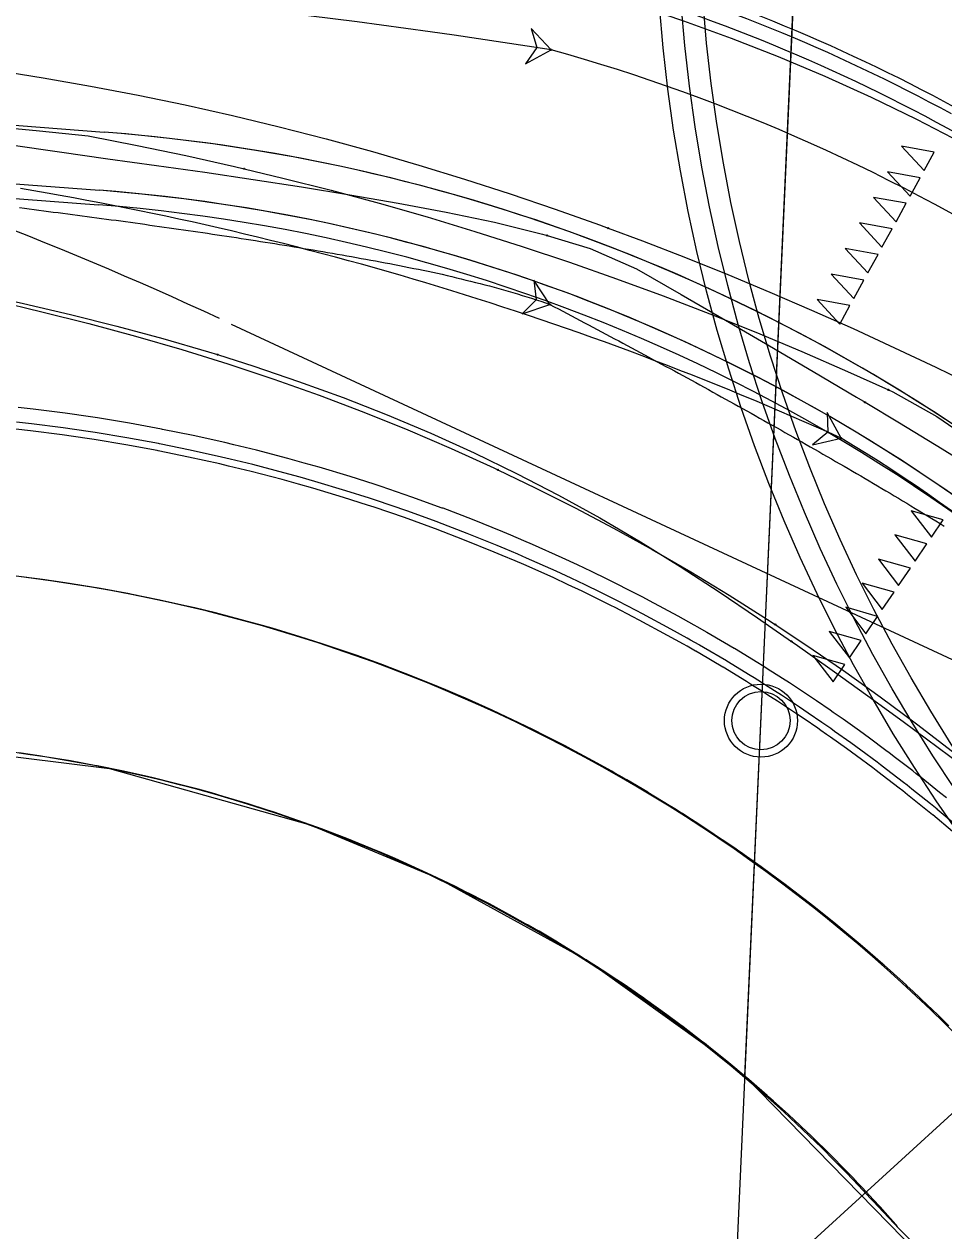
# Model space of a CAD drawing. Extents: x -70 to 701944, y -4 to 666871.
# Drawn here: x 668034.5 to 668097.5, y 656434.2 to 656516.9 of the extents above; entities that cross this region are included whole.
import ezdxf

# ---------------------------------------------------------------- set-up
doc = ezdxf.new("R2010")
doc.units = 0
for name, color, linetype in [('R_Detour', 7, 'Continuous'), ('R_Draft', 7, 'Continuous'), ('R_No Plot', 7, 'Continuous'), ('R_Proposed Road', 7, 'Continuous'), ('R_Striping', 7, 'Continuous'), ('R_Water', 7, 'Continuous'), ('T_Indications', 7, 'Continuous'), ('T_Vehicle Path Lt Major', 7, 'Continuous'), ('T_Vehicle Path Rt', 7, 'Continuous')]:
    doc.layers.add(name, color=color, linetype=linetype)

msp = doc.modelspace()

# ---------------------------------------------------------------- linework, layer by layer
at = {"layer": 'R_Detour'}
msp.add_line((668083.14, 656428.984), (668087.77, 656531.461), dxfattribs=at)
at = {"layer": 'R_Draft'}
for p, q in [((668048.66, 656496.317), (668125.346, 656460.607)), ((668085.114, 656430.38), (668136.034, 656476.902))]:
    msp.add_line(p, q, dxfattribs=at)
msp.add_arc((667942.311, 656270.064), 250, 65.03012, 82.41302, dxfattribs=at)
at = {"layer": 'R_No Plot'}
for points in [[(667967.888, 656470.31), (668025.195, 656467.72), (668040.309, 656465.856), (668054.071, 656461.988), (668062.767, 656458.358), (668073.057, 656452.679), (668081.865, 656446.384), (668083.852, 656444.75), (668087.77, 656531.461), (667970.889, 656536.742)], [(668087.77, 656531.461), (668190.665, 656526.812), (668101.576, 656426.615), (668083.852, 656444.75)]]:
    msp.add_lwpolyline(points, close=True, dxfattribs=at)
for centre, radius in [((668190.665, 656526.816), 113), ((668190.665, 656526.816), 111.5), ((668190.665, 656526.816), 110), ((668084.954, 656469.129), 2.5)]:
    msp.add_circle(centre, radius, dxfattribs=at)
at = {"layer": 'R_Proposed Road'}
for points in [[(668097.662, 656463.832), (668097.2, 656464.209), (668095.93, 656465.227), (668095.593, 656465.493), (668095.35, 656465.683), (668094.173, 656466.591), (668093.747, 656466.913), (668093.513, 656467.089), (668092.391, 656467.922), (668091.697, 656468.426), (668090.585, 656469.22), (668090.312, 656469.411), (668089.906, 656469.694), (668089.695, 656469.841), (668088.755, 656470.484), (668088.147, 656470.893), (668086.902, 656471.715), (668086.425, 656472.024), (668085.742, 656472.461), (668085.524, 656472.599), (668085.285, 656472.75), (668085.028, 656472.911), (668084.745, 656473.088), (668083.131, 656474.073), (668083.109, 656474.086), (668081.524, 656475.021), (668081.244, 656475.182), (668081.213, 656475.2), (668080.629, 656475.534), (668080.384, 656475.673), (668079.275, 656476.291), (668077.318, 656477.347), (668076.86, 656477.587), (668075.637, 656478.216), (668075.341, 656478.366), (668074.42, 656478.825), (668073.345, 656479.349), (668072.381, 656479.808), (668071.333, 656480.295), (668069.303, 656481.204), (668068.699, 656481.465), (668067.814, 656481.842), (668067.256, 656482.075), (668065.194, 656482.909), (668063.167, 656483.686), (668063.117, 656483.704), (668061.026, 656484.461), (668058.921, 656485.18), (668058.447, 656485.336), (668056.803, 656485.86), (668054.673, 656486.501), (668053.664, 656486.79), (668052.532, 656487.102), (668050.38, 656487.664), (668048.824, 656488.045), (668048.218, 656488.187), (668046.047, 656488.669), (668043.937, 656489.099), (668043.868, 656489.112), (668041.68, 656489.515), (668039.486, 656489.877), (668039.01, 656489.95), (668037.285, 656490.199), (668035.079, 656490.48), (668034.053, 656490.597)], [(668098.404, 656461.898), (668097.034, 656463.04), (668097.021, 656463.051), (668096.563, 656463.425), (668095.304, 656464.435), (668094.969, 656464.699), (668094.728, 656464.887), (668093.561, 656465.787), (668093.139, 656466.107), (668092.907, 656466.281), (668091.794, 656467.107), (668091.106, 656467.607), (668090.003, 656468.394), (668089.732, 656468.584), (668089.33, 656468.865), (668089.12, 656469.01), (668088.188, 656469.648), (668087.586, 656470.054), (668086.351, 656470.869), (668085.878, 656471.175), (668085.201, 656471.609), (668084.985, 656471.745), (668084.748, 656471.895), (668084.492, 656472.055), (668084.211, 656472.23), (668082.611, 656473.207), (668082.59, 656473.22), (668081.017, 656474.147), (668080.74, 656474.307), (668080.71, 656474.324), (668080.13, 656474.655), (668079.887, 656474.793), (668078.788, 656475.407), (668076.846, 656476.453), (668076.393, 656476.691), (668075.18, 656477.316), (668074.886, 656477.464), (668073.974, 656477.919), (668072.908, 656478.439), (668071.951, 656478.894), (668070.911, 656479.377), (668068.898, 656480.278), (668068.3, 656480.538), (668067.422, 656480.911), (668066.869, 656481.142), (668064.824, 656481.969), (668062.814, 656482.739), (668062.765, 656482.758), (668060.691, 656483.509), (668058.603, 656484.221), (668058.134, 656484.376), (668056.503, 656484.895), (668054.391, 656485.531), (668053.39, 656485.817), (668052.268, 656486.127), (668050.134, 656486.685), (668048.591, 656487.062), (668047.99, 656487.203), (668045.837, 656487.682), (668043.744, 656488.107), (668043.676, 656488.121), (668041.506, 656488.52), (668039.33, 656488.879), (668038.859, 656488.951), (668037.148, 656489.198), (668034.96, 656489.477), (668033.943, 656489.593)], [(668098.088, 656461.524), (668096.723, 656462.661), (668096.71, 656462.672), (668096.254, 656463.045), (668095, 656464.051), (668094.666, 656464.313), (668094.427, 656464.501), (668093.264, 656465.397), (668092.844, 656465.716), (668092.613, 656465.89), (668091.504, 656466.712), (668090.819, 656467.21), (668089.721, 656467.994), (668089.451, 656468.183), (668089.051, 656468.462), (668088.841, 656468.607), (668087.914, 656469.242), (668087.313, 656469.646), (668086.084, 656470.458), (668085.613, 656470.763), (668084.938, 656471.195), (668084.723, 656471.331), (668084.487, 656471.48), (668084.232, 656471.64), (668083.953, 656471.814), (668082.359, 656472.787), (668082.338, 656472.8), (668080.772, 656473.723), (668080.496, 656473.882), (668080.465, 656473.9), (668079.888, 656474.229), (668079.646, 656474.367), (668078.551, 656474.977), (668076.618, 656476.02), (668076.166, 656476.257), (668074.958, 656476.879), (668074.666, 656477.027), (668073.757, 656477.48), (668072.695, 656477.997), (668071.743, 656478.45), (668070.707, 656478.931), (668068.702, 656479.829), (668068.106, 656480.087), (668067.232, 656480.459), (668066.681, 656480.69), (668064.645, 656481.513), (668062.642, 656482.28), (668062.593, 656482.298), (668060.528, 656483.046), (668058.449, 656483.756), (668057.982, 656483.91), (668056.358, 656484.428), (668054.255, 656485.06), (668053.257, 656485.346), (668052.14, 656485.655), (668050.015, 656486.21), (668048.478, 656486.585), (668047.879, 656486.726), (668045.735, 656487.202), (668043.651, 656487.626), (668043.583, 656487.639), (668041.422, 656488.037), (668039.255, 656488.395), (668038.785, 656488.467), (668037.082, 656488.713), (668034.903, 656488.99), (668033.889, 656489.106)], [(668097.838, 656448.209), (668097.125, 656448.908), (668096.642, 656449.373), (668096.393, 656449.611), (668095.363, 656450.579), (668094.981, 656450.932), (668094.923, 656450.985), (668093.813, 656451.99), (668093.428, 656452.333), (668093.366, 656452.388), (668093.307, 656452.439), (668091.908, 656453.652), (668091.626, 656453.891), (668090.377, 656454.934), (668090.364, 656454.944), (668089.946, 656455.285), (668088.797, 656456.207), (668088.491, 656456.447), (668088.272, 656456.619), (668087.207, 656457.441), (668086.822, 656457.733), (668086.61, 656457.892), (668085.594, 656458.645), (668084.966, 656459.102), (668083.96, 656459.82), (668083.713, 656459.993), (668083.346, 656460.249), (668083.154, 656460.382), (668082.304, 656460.964), (668081.754, 656461.334), (668080.627, 656462.078), (668080.196, 656462.358), (668079.577, 656462.753), (668079.38, 656462.878), (668079.164, 656463.014), (668078.931, 656463.161), (668078.675, 656463.32), (668077.214, 656464.212), (668077.195, 656464.224), (668075.76, 656465.069), (668075.507, 656465.216), (668075.479, 656465.232), (668074.95, 656465.534), (668074.728, 656465.659), (668073.725, 656466.219), (668071.953, 656467.174), (668071.54, 656467.391), (668070.432, 656467.961), (668070.164, 656468.097), (668069.332, 656468.512), (668068.359, 656468.986), (668067.486, 656469.401), (668066.537, 656469.842), (668064.7, 656470.665), (668064.154, 656470.902), (668063.353, 656471.242), (668062.848, 656471.453), (668060.982, 656472.208), (668059.147, 656472.911), (668059.103, 656472.928), (668057.21, 656473.613), (668055.305, 656474.263), (668054.877, 656474.404), (668053.389, 656474.878), (668051.461, 656475.458), (668050.548, 656475.72), (668049.524, 656476.003), (668047.576, 656476.511), (668046.168, 656476.856), (668045.62, 656476.984), (668043.655, 656477.421), (668041.745, 656477.809), (668041.683, 656477.822), (668039.703, 656478.186), (668037.717, 656478.514), (668037.287, 656478.58), (668035.726, 656478.805), (668033.729, 656479.059)], [(668094.314, 656434.452), (668094.034, 656434.771), (668093.818, 656435.015), (668093.122, 656435.791), (668092.654, 656436.304), (668091.907, 656437.107), (668091.602, 656437.431), (668091.241, 656437.808), (668090.667, 656438.402), (668089.801, 656439.278), (668089.712, 656439.367), (668089.404, 656439.673), (668088.769, 656440.295), (668088.339, 656440.709), (668088.118, 656440.921), (668087.201, 656441.783), (668086.86, 656442.098), (668086.808, 656442.145), (668085.82, 656443.04), (668085.477, 656443.345), (668085.422, 656443.393), (668085.369, 656443.44), (668084.124, 656444.52), (668083.873, 656444.733), (668082.76, 656445.661), (668082.749, 656445.67), (668082.377, 656445.974), (668081.354, 656446.794), (668081.082, 656447.008), (668080.886, 656447.162), (668079.938, 656447.893), (668079.595, 656448.153), (668079.406, 656448.294), (668078.502, 656448.965), (668077.943, 656449.372), (668077.047, 656450.011), (668076.827, 656450.166), (668076.5, 656450.394), (668076.329, 656450.512), (668075.572, 656451.03), (668075.083, 656451.36), (668074.079, 656452.022), (668073.695, 656452.271), (668073.144, 656452.623), (668072.969, 656452.734), (668072.776, 656452.856), (668072.569, 656452.986), (668072.341, 656453.128), (668071.04, 656453.922), (668071.023, 656453.932), (668069.745, 656454.686), (668069.52, 656454.816), (668069.495, 656454.83), (668069.025, 656455.099), (668068.827, 656455.211), (668067.934, 656455.709), (668066.356, 656456.56), (668065.988, 656456.753), (668065.002, 656457.26), (668064.763, 656457.381), (668064.022, 656457.751), (668063.155, 656458.173), (668062.378, 656458.543), (668061.533, 656458.935), (668059.898, 656459.668), (668059.411, 656459.879), (668058.698, 656460.182), (668058.249, 656460.37), (668056.587, 656461.041), (668054.953, 656461.668), (668054.914, 656461.682), (668053.228, 656462.293), (668051.532, 656462.872), (668051.151, 656462.997), (668049.826, 656463.42), (668048.11, 656463.936), (668047.296, 656464.169), (668046.384, 656464.421), (668044.65, 656464.874), (668043.396, 656465.18), (668042.908, 656465.295), (668041.159, 656465.684), (668039.458, 656466.029), (668039.402, 656466.04), (668037.64, 656466.365), (668035.872, 656466.656), (668035.489, 656466.715), (668034.098, 656466.916)], [(668092.471, 656436.375), (668092.632, 656436.197), (668094.426, 656434.294), (668094.767, 656433.941), (668095.215, 656433.489)]]:
    msp.add_lwpolyline(points, dxfattribs=at)
for radius, start in [(121, 61.40521), (121.5, 61.40521), (120, 60.43435)]:
    msp.add_arc((668040.097, 656404.484), radius, start, 87.41302, dxfattribs=at)
at = {"layer": 'R_Striping'}
for p, q in [((667982.956, 656513.858), (668039.938, 656509.474)), ((667941.301, 656513.053), (668039.629, 656505.488))]:
    msp.add_line(p, q, dxfattribs=at)
for points in [[(668094.585, 656508.511), (668096.132, 656506.841), (668096.825, 656508.103)], [(668093.622, 656506.758), (668095.17, 656505.088), (668095.862, 656506.35)], [(668092.66, 656505.004), (668094.208, 656503.334), (668094.9, 656504.597)], [(668091.698, 656503.251), (668093.245, 656501.581), (668093.938, 656502.843)], [(668090.736, 656501.498), (668092.283, 656499.827), (668092.976, 656501.09)], [(668089.774, 656499.744), (668091.321, 656498.074), (668092.014, 656499.336)], [(668088.812, 656497.991), (668090.359, 656496.321), (668091.052, 656497.583)], [(668095.252, 656483.517), (668096.635, 656481.708), (668097.444, 656482.899)], [(668094.129, 656481.862), (668095.512, 656480.053), (668096.32, 656481.245)], [(668093.006, 656480.207), (668094.388, 656478.398), (668095.197, 656479.59)], [(668091.882, 656478.553), (668093.265, 656476.744), (668094.074, 656477.935)], [(668090.759, 656476.898), (668092.142, 656475.089), (668092.95, 656476.28)], [(668089.636, 656475.243), (668091.018, 656473.434), (668091.827, 656474.626)], [(668088.512, 656473.589), (668089.895, 656471.78), (668090.704, 656472.971)]]:
    msp.add_lwpolyline(points, close=True, dxfattribs=at)
for centre, radius, start in [((668030.578, 656387.833), 122, 40.96363), ((668030.578, 656387.833), 122, 50.64039), ((668030.576, 656387.835), 118, 40.96286), ((668030.576, 656387.835), 118, 50.63907)]:
    msp.add_arc(centre, radius, start, 85.60006, dxfattribs=at)
at = {"layer": 'R_Water'}
msp.add_circle((668084.954, 656469.129), 2, dxfattribs=at)
at = {"layer": 'T_Indications'}
for radius in [109.5, 97.5]:
    msp.add_arc((668020.752, 656370.322), radius, 42.64581, 87.41302, dxfattribs=at)
at = {"layer": 'T_Vehicle Path Lt Major'}
for points in [[(668077.018, 656517.99), (668079.649, 656517.107), (668082.91, 656515.927), (668086.14, 656514.662), (668089.336, 656513.312), (668092.496, 656511.88), (668095.617, 656510.365), (668098.697, 656508.77), (668101.735, 656507.094), (668104.728, 656505.34), (668107.674, 656503.507), (668110.583, 656501.631), (668111.179, 656501.306)], [(668017.01, 656515.586), (668019.341, 656515.357), (668022.65, 656515.002), (668025.937, 656514.614), (668029.219, 656514.186), (668032.495, 656513.715), (668035.763, 656513.198), (668039.023, 656512.631), (668042.272, 656512.012), (668045.51, 656511.34), (668048.736, 656510.614), (668051.95, 656509.838), (668055.151, 656509.011), (668058.338, 656508.136), (668061.502, 656507.215), (668064.643, 656506.249), (668067.76, 656505.24), (668070.856, 656504.189), (668073.89, 656503.111), (668074.482, 656502.895)], [(668004.366, 656512.259), (668005.372, 656512.187), (668008.724, 656511.942), (668012.076, 656511.688), (668015.427, 656511.425), (668018.778, 656511.15), (668022.125, 656510.834), (668025.471, 656510.497), (668028.819, 656510.195), (668032.166, 656509.885), (668035.512, 656509.566), (668038.859, 656509.21), (668042.209, 656508.564), (668045.549, 656507.868), (668048.879, 656507.123), (668049.544, 656506.969)], [(668049.544, 656506.969), (668052.198, 656506.33), (668055.505, 656505.488), (668058.799, 656504.597), (668062.08, 656503.658), (668065.347, 656502.671), (668068.598, 656501.637), (668071.835, 656500.554), (668075.055, 656499.424), (668078.258, 656498.247), (668081.443, 656497.023), (668084.61, 656495.752), (668087.758, 656494.435), (668090.887, 656493.072), (668093.685, 656491.806)], [(668003.829, 656502.914), (668004.823, 656502.791), (668008.136, 656502.363), (668011.444, 656501.904), (668014.748, 656501.413), (668018.047, 656500.89), (668021.339, 656500.333), (668024.625, 656499.741), (668027.9, 656499.113), (668031.166, 656498.447), (668034.42, 656497.736), (668037.653, 656496.977), (668040.817, 656496.179), (668043.963, 656495.324), (668047.089, 656494.409), (668047.711, 656494.219)], [(668074.482, 656502.895), (668076.843, 656502.015), (668079.773, 656500.883), (668082.681, 656499.715), (668085.565, 656498.513), (668088.427, 656497.276), (668091.266, 656496.006), (668094.101, 656494.698), (668096.931, 656493.359), (668099.751, 656491.993), (668102.564, 656490.604), (668105.375, 656489.193), (668105.949, 656488.902)], [(668047.711, 656494.219), (668050.193, 656493.431), (668053.272, 656492.387), (668056.324, 656491.273), (668059.347, 656490.087), (668062.336, 656488.828), (668065.291, 656487.493), (668068.206, 656486.081), (668071.08, 656484.591), (668073.91, 656483.022), (668076.694, 656481.378), (668079.41, 656479.688), (668082.084, 656477.951), (668084.717, 656476.179), (668087.051, 656474.564)], [(668093.685, 656491.806), (668093.995, 656491.663), (668097.017, 656489.984), (668099.918, 656487.993), (668102.75, 656485.905), (668105.509, 656483.722), (668108.193, 656481.446), (668110.798, 656479.08), (668113.321, 656476.627), (668115.758, 656474.089), (668118.109, 656471.47), (668120.368, 656468.772), (668122.547, 656466.01), (668124.632, 656463.178), (668126.622, 656460.278), (668128.513, 656457.312), (668130.627, 656454.751), (668133.035, 656452.399), (668135.814, 656450.535), (668138.62, 656448.928), (668141.467, 656447.382), (668142.617, 656446.782)], [(668087.051, 656474.564), (668087.309, 656474.384), (668089.827, 656472.599), (668092.272, 656470.836), (668094.695, 656469.064), (668097.1, 656467.289), (668099.49, 656465.514), (668101.866, 656463.738), (668104.234, 656461.967), (668106.597, 656460.206), (668108.954, 656458.454), (668111.302, 656456.703), (668113.647, 656454.954), (668115.986, 656453.209), (668118.404, 656451.406), (668120.837, 656449.591), (668123.283, 656447.766), (668125.524, 656445.642), (668127.7, 656443.241), (668130.307, 656440.978), (668132.963, 656438.774), (668134.039, 656437.909)]]:
    msp.add_lwpolyline(points, dxfattribs=at)
for points in [[(668070.583, 656515.122), (668069.203, 656516.569), (668069.595, 656515.276), (668068.829, 656514.163)], [(668090.44, 656488.496), (668089.496, 656490.259), (668089.529, 656488.908), (668088.493, 656488.04)]]:
    msp.add_lwpolyline(points, close=True, dxfattribs=at)
for centre in [(668070.583, 656515.122), (668070.583, 656515.122), (668049.544, 656506.969), (668049.544, 656506.969), (668074.482, 656502.895), (668074.482, 656502.895), (668047.711, 656494.219), (668047.711, 656494.219), (668093.685, 656491.806), (668093.685, 656491.806), (668090.44, 656488.496), (668090.44, 656488.496), (668087.051, 656474.564), (668087.051, 656474.564)]:
    msp.add_circle(centre, 0.0417, dxfattribs=at)
for centre, radius, start, end in [((667982.961, 655951.57), 570.323, 81.16224, 86.55849), ((668036.087, 656391.687), 128.164, 57.46639, 74.38586), ((667996.488, 656280.704), 228.045, 65.67, 80.47756), ((668039.932, 656403.698), 98.7, 40.5087, 59.22048)]:
    msp.add_arc(centre, radius, start, end, dxfattribs=at)
at = {"layer": 'T_Vehicle Path Rt'}
msp.add_line((667982.572, 656508.873), (668039.554, 656504.488), dxfattribs=at)
for points in [[(668032.891, 656508.689), (668033.557, 656508.596), (668036.883, 656508.119), (668040.205, 656507.642), (668043.524, 656507.187), (668046.84, 656506.721), (668050.156, 656506.231), (668053.469, 656505.721), (668056.78, 656505.181), (668060.088, 656504.601), (668063.392, 656503.98), (668066.691, 656503.298), (668069.978, 656502.476), (668070.306, 656502.388)], [(668034.153, 656504.312), (668034.483, 656504.267), (668034.814, 656504.222), (668035.144, 656504.177), (668035.474, 656504.132), (668035.804, 656504.088), (668036.135, 656504.043), (668036.465, 656503.999), (668036.796, 656503.955), (668037.126, 656503.911), (668037.456, 656503.867), (668037.787, 656503.823), (668038.117, 656503.78), (668038.448, 656503.737), (668038.778, 656503.694), (668039.109, 656503.65), (668039.439, 656503.606), (668039.77, 656503.562), (668040.1, 656503.518), (668040.431, 656503.473), (668040.761, 656503.429), (668041.091, 656503.384), (668041.421, 656503.338), (668041.752, 656503.293), (668042.082, 656503.247), (668042.412, 656503.201), (668042.742, 656503.155), (668043.072, 656503.108), (668043.402, 656503.062), (668043.732, 656503.015), (668044.062, 656502.968), (668044.392, 656502.921), (668044.722, 656502.874), (668045.052, 656502.826), (668045.382, 656502.779), (668045.712, 656502.731), (668046.042, 656502.683), (668046.372, 656502.635), (668046.701, 656502.587), (668047.031, 656502.538), (668047.361, 656502.489), (668047.691, 656502.44), (668048.02, 656502.391), (668048.35, 656502.341), (668048.68, 656502.291), (668049.009, 656502.241), (668049.339, 656502.191), (668049.668, 656502.14), (668049.998, 656502.09), (668050.327, 656502.039), (668050.656, 656501.987), (668050.985, 656501.935), (668051.315, 656501.883), (668051.644, 656501.83), (668051.973, 656501.777), (668052.302, 656501.724), (668052.631, 656501.671), (668052.96, 656501.617), (668053.289, 656501.562), (668053.618, 656501.507), (668053.946, 656501.452), (668054.275, 656501.397), (668054.604, 656501.341), (668054.932, 656501.285), (668055.261, 656501.228), (668055.589, 656501.172), (668055.918, 656501.114), (668056.246, 656501.056), (668056.574, 656500.998), (668056.902, 656500.94), (668057.23, 656500.881), (668057.558, 656500.822), (668057.886, 656500.763), (668058.214, 656500.702), (668058.542, 656500.642), (668058.87, 656500.581), (668059.198, 656500.52), (668059.525, 656500.459), (668059.853, 656500.397), (668060.18, 656500.333), (668060.507, 656500.269), (668060.834, 656500.204), (668061.16, 656500.136), (668061.487, 656500.071), (668061.814, 656500.004), (668062.14, 656499.937), (668062.467, 656499.87), (668062.793, 656499.799), (668063.118, 656499.727), (668063.443, 656499.653), (668063.767, 656499.576), (668064.091, 656499.496), (668064.415, 656499.416), (668064.738, 656499.336), (668065.061, 656499.255), (668065.385, 656499.174), (668065.708, 656499.093), (668066.031, 656499.01), (668066.354, 656498.927), (668066.676, 656498.841), (668066.998, 656498.754), (668067.318, 656498.664), (668067.639, 656498.572), (668067.959, 656498.478), (668068.278, 656498.382), (668068.597, 656498.284), (668068.915, 656498.185), (668069.232, 656498.083), (668069.549, 656497.981), (668069.866, 656497.876), (668070.182, 656497.769), (668070.497, 656497.662)], [(668070.306, 656502.388), (668073.245, 656501.508), (668076.426, 656500.109), (668079.496, 656498.337), (668082.535, 656496.577), (668085.547, 656494.824), (668088.533, 656493.069), (668091.497, 656491.305), (668092.087, 656490.952)], [(668031.825, 656498.068), (668032.47, 656497.923), (668035.684, 656497.166), (668038.889, 656496.355), (668042.086, 656495.49), (668045.267, 656494.57), (668048.428, 656493.591), (668051.566, 656492.55), (668054.674, 656491.445), (668057.748, 656490.278), (668060.763, 656489.057), (668063.728, 656487.783), (668066.639, 656486.46), (668066.927, 656486.325)], [(668070.497, 656497.662), (668070.792, 656497.506), (668071.086, 656497.35), (668071.381, 656497.194), (668071.676, 656497.038), (668071.97, 656496.882), (668072.264, 656496.725), (668072.559, 656496.569), (668072.853, 656496.412), (668073.147, 656496.256), (668073.442, 656496.099), (668073.736, 656495.942), (668074.03, 656495.786), (668074.324, 656495.629), (668074.618, 656495.472), (668074.912, 656495.315), (668075.206, 656495.157), (668075.5, 656495), (668075.794, 656494.842), (668076.087, 656494.685), (668076.381, 656494.527), (668076.674, 656494.369), (668076.968, 656494.211), (668077.261, 656494.052), (668077.554, 656493.894), (668077.848, 656493.736), (668078.141, 656493.577), (668078.434, 656493.418), (668078.727, 656493.259), (668079.02, 656493.1), (668079.312, 656492.94), (668079.605, 656492.781), (668079.898, 656492.622), (668080.191, 656492.462), (668080.483, 656492.302), (668080.775, 656492.142), (668081.067, 656491.981), (668081.359, 656491.82), (668081.651, 656491.659), (668081.943, 656491.498), (668082.235, 656491.337), (668082.526, 656491.176), (668082.818, 656491.014), (668083.109, 656490.852), (668083.401, 656490.69), (668083.692, 656490.528), (668083.983, 656490.366), (668084.274, 656490.203), (668084.564, 656490.04), (668084.855, 656489.876), (668085.146, 656489.713), (668085.436, 656489.549), (668085.726, 656489.385), (668086.016, 656489.221), (668086.306, 656489.056), (668086.596, 656488.892), (668086.886, 656488.727), (668087.175, 656488.562), (668087.465, 656488.397), (668087.755, 656488.232), (668088.044, 656488.067), (668088.333, 656487.901), (668088.623, 656487.735), (668088.912, 656487.57), (668089.201, 656487.404), (668089.49, 656487.238), (668089.779, 656487.072), (668090.068, 656486.905), (668090.356, 656486.738), (668090.645, 656486.571), (668090.933, 656486.404), (668091.221, 656486.237), (668091.509, 656486.069), (668091.797, 656485.901), (668092.085, 656485.733), (668092.373, 656485.564), (668092.66, 656485.394), (668092.946, 656485.225), (668093.233, 656485.054), (668093.519, 656484.884), (668093.806, 656484.713), (668094.092, 656484.542), (668094.378, 656484.371), (668094.664, 656484.2), (668094.95, 656484.028), (668095.235, 656483.856), (668095.521, 656483.684), (668095.806, 656483.512), (668096.09, 656483.337), (668096.375, 656483.164), (668096.659, 656482.99), (668096.943, 656482.816), (668097.227, 656482.641), (668097.511, 656482.466)], [(668092.087, 656490.952), (668094.44, 656489.538), (668097.365, 656487.763), (668100.266, 656485.96), (668103.144, 656484.131), (668105.994, 656482.262), (668108.807, 656480.335), (668111.439, 656478.08), (668113.889, 656475.55), (668116.319, 656473.044), (668118.733, 656470.557)], [(668066.927, 656486.325), (668069.492, 656485.093), (668072.22, 656483.719), (668074.847, 656482.332), (668077.492, 656480.869), (668080.144, 656479.334), (668082.786, 656477.732), (668085.414, 656476.065), (668085.938, 656475.724)], [(668085.938, 656475.724), (668088.025, 656474.337), (668090.61, 656472.556), (668093.129, 656470.753), (668095.611, 656468.911), (668098.069, 656467.024), (668100.494, 656465.093), (668102.818, 656463.175), (668105.071, 656461.248), (668107.325, 656459.251), (668109.574, 656457.187)]]:
    msp.add_lwpolyline(points, dxfattribs=at)
msp.add_lwpolyline([(668070.497, 656497.662), (668069.39, 656499.327), (668069.551, 656497.985), (668068.602, 656497.023)], close=True, dxfattribs=at)
for centre in [(668070.306, 656502.388), (668070.306, 656502.388), (668070.497, 656497.662), (668070.497, 656497.662), (668092.087, 656490.952), (668092.087, 656490.952), (668066.927, 656486.325), (668066.927, 656486.325), (668085.938, 656475.724), (668085.938, 656475.724)]:
    msp.add_circle(centre, 0.0417, dxfattribs=at)
msp.add_arc((668030.578, 656387.833), 117, 40.96363, 85.60006, dxfattribs=at)

doc.saveas('drawing.dxf')
